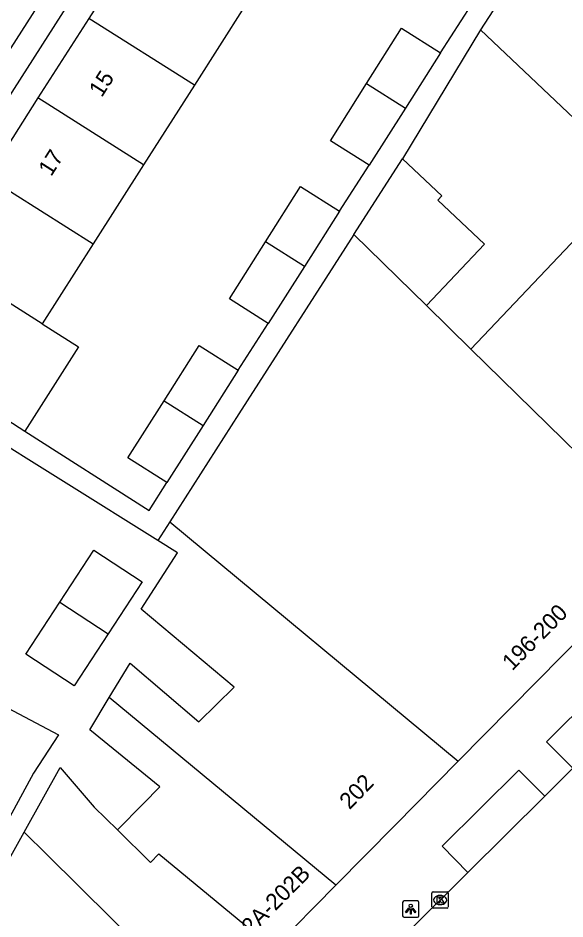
# Model space of a CAD drawing. Extents: x 160107 to 160928, y 382056 to 382918.
# Drawn here: x 160430.8 to 160464.1, y 382175.7 to 382230.6 of the extents above; entities that cross this region are included whole.
import ezdxf

# ---------------------------------------------------------------- set-up
doc = ezdxf.new("R2010")
doc.units = 0
for name, color, linetype in [('IMGEO_Kolk', 7, 'Continuous'), ('IMGEO_Lichtpunt', 7, 'Continuous'), ('IMGEO_Pand', 7, 'Continuous'), ('IMGEO_Pand_nummerreeks', 7, 'Continuous'), ('IMGEO_Rijbaan_lokaal_gesloten', 7, 'Continuous'), ('IMGEO_Voetpad_open', 7, 'Continuous')]:
    doc.layers.add(name, color=color, linetype=linetype)

msp = doc.modelspace()

# ---------------------------------------------------------------- linework, layer by layer
at = {"layer": 'IMGEO_Kolk'}
for p, q in [((160455.973, 382176.456), (160455.973, 382177.308)), ((160456.048, 382177.382), (160456.9, 382177.382)), ((160456.461, 382177.162), (160456.486, 382177.162)), ((160456.974, 382177.308), (160456.974, 382176.456)), ((160456.484, 382176.602), (160456.459, 382176.602)), ((160456.9, 382176.382), (160456.048, 382176.382))]:
    msp.add_line(p, q, dxfattribs=at)
for points in [[(160455.973, 382176.456), (160455.973, 382177.308)], [(160456.048, 382177.382), (160456.9, 382177.382)], [(160456.974, 382177.308), (160456.974, 382176.456)], [(160456.294, 382177.082), (160456.417, 382177.082), (160456.417, 382176.931), (160456.547, 382177.082), (160456.711, 382177.082), (160456.565, 382176.931), (160456.718, 382176.682), (160456.566, 382176.682), (160456.481, 382176.846), (160456.417, 382176.779), (160456.417, 382176.682), (160456.294, 382176.682), (160456.294, 382177.082)], [(160456.9, 382176.382), (160456.048, 382176.382)]]:
    msp.add_lwpolyline(points, dxfattribs=at)
for centre, start, end in [((160456.05, 382177.306), 91.552, 178.448), ((160456.05, 382177.306), 91.552, 178.448), ((160456.898, 382177.306), 1.552, 88.448), ((160456.898, 382177.306), 1.552, 88.448), ((160456.05, 382176.458), 181.552, 268.448), ((160456.05, 382176.458), 181.552, 268.448), ((160456.898, 382176.458), 271.552, 358.448), ((160456.898, 382176.458), 271.552, 358.448)]:
    msp.add_arc(centre, 0.0765, start, end, dxfattribs=at)
for centre, major_axis, ratio, start_param, end_param in [((160456.46, 382176.882), (-0.387, 0.002), 0.722429, 4.712389, 7.853982), ((160456.485, 382176.882), (-0.39, 0.002), 0.717154, 1.570796, 4.712389)]:
    msp.add_ellipse(centre, major_axis=major_axis, ratio=ratio, start_param=start_param, end_param=end_param, dxfattribs=at)
at = {"layer": 'IMGEO_Lichtpunt'}
for p, q in [((160454.189, 382176.732), (160454.189, 382175.925)), ((160454.189, 382176.732), (160454.189, 382175.925)), ((160455.091, 382176.827), (160454.283, 382176.827)), ((160455.091, 382176.827), (160454.283, 382176.827)), ((160455.185, 382175.925), (160455.185, 382176.732)), ((160455.185, 382175.925), (160455.185, 382176.732)), ((160454.283, 382175.831), (160455.091, 382175.831)), ((160454.283, 382175.831), (160455.091, 382175.831))]:
    msp.add_line(p, q, dxfattribs=at)
for points in [[(160454.563, 382176.396), (160454.602, 382176.368), (160454.414, 382176.106), (160454.376, 382176.133), (160454.563, 382176.396)], [(160454.665, 382176.348), (160454.712, 382176.348), (160454.712, 382176.026), (160454.665, 382176.026), (160454.665, 382176.348)], [(160454.775, 382176.368), (160454.813, 382176.395), (160455, 382176.133), (160454.961, 382176.105), (160454.775, 382176.368)]]:
    msp.add_lwpolyline(points, dxfattribs=at)
msp.add_circle((160454.688, 382176.53), 0.0994, dxfattribs=at)
for centre, start, end in [((160454.283, 382176.732), 90, 180), ((160454.283, 382176.732), 90, 180), ((160455.091, 382176.732), 0, 90), ((160455.091, 382176.732), 0, 90), ((160454.283, 382175.925), 180, 270), ((160454.283, 382175.925), 180, 270), ((160455.091, 382175.925), 270, 0), ((160455.091, 382175.925), 270, 360)]:
    msp.add_arc(centre, 0.0946, start, end, dxfattribs=at)
at = {"layer": 'IMGEO_Pand'}
for points in [[(160463.167, 382236.476), (160458.937, 382229.907)], [(160438.148, 382235.408), (160435.083, 382230.609)], [(160444.574, 382231.34), (160441.512, 382226.538)], [(160435.083, 382230.609), (160431.99, 382225.767)], [(160441.512, 382226.538), (160435.083, 382230.609)], [(160451.998, 382226.64), (160454.133, 382230.013), (160456.501, 382228.515)], [(160458.937, 382229.907), (160469.961, 382219.462), (160469.685, 382219.171), (160476.349, 382212.857), (160479.979, 382209.419), (160479.765, 382209.193), (160479.982, 382208.986)], [(160456.501, 382228.515), (160454.365, 382225.141)], [(160452.162, 382221.659), (160449.795, 382223.157), (160451.998, 382226.64)], [(160451.998, 382226.64), (160454.365, 382225.141)], [(160441.512, 382226.538), (160438.425, 382221.693)], [(160431.99, 382225.767), (160428.908, 382220.942)], [(160438.425, 382221.693), (160431.99, 382225.767)], [(160454.365, 382225.141), (160452.162, 382221.659)], [(160438.425, 382221.693), (160435.347, 382216.865)], [(160451.228, 382217.442), (160454.187, 382222.06)], [(160454.187, 382222.06), (160456.588, 382219.786), (160456.34, 382219.524), (160459.171, 382216.842), (160455.642, 382213.116)], [(160428.908, 382220.942), (160435.347, 382216.865)], [(160445.849, 382216.993), (160447.984, 382220.366), (160450.352, 382218.868)], [(160478.508, 382207.36), (160474.878, 382210.798), (160467.958, 382217.35), (160466.338, 382218.884), (160458.356, 382210.456)], [(160450.352, 382218.868), (160448.216, 382215.494)], [(160451.228, 382217.442), (160444.225, 382206.51), (160440.009, 382199.929)], [(160455.642, 382213.116), (160451.228, 382217.442)], [(160435.347, 382216.865), (160432.249, 382212.005)], [(160446.013, 382212.012), (160443.646, 382213.51), (160445.849, 382216.993)], [(160448.216, 382215.494), (160445.849, 382216.993)], [(160432.249, 382212.005), (160425.806, 382216.085)], [(160448.216, 382215.494), (160446.013, 382212.012)], [(160458.356, 382210.456), (160455.642, 382213.116)], [(160432.249, 382212.005), (160434.463, 382210.592), (160431.19, 382205.463)], [(160422.477, 382211.023), (160426.692, 382208.334), (160428.979, 382206.874), (160431.19, 382205.463)], [(160439.673, 382207.304), (160441.808, 382210.678), (160444.176, 382209.18)], [(160458.356, 382210.456), (160470.549, 382198.506)], [(160444.176, 382209.18), (160442.04, 382205.805)], [(160439.837, 382202.324), (160437.47, 382203.822), (160439.673, 382207.304)], [(160439.673, 382207.304), (160442.04, 382205.805)], [(160442.04, 382205.805), (160439.837, 382202.324)], [(160440.009, 382199.929), (160439.287, 382198.801)], [(160440.009, 382199.929), (160457.583, 382185.349)], [(160436.329, 382189.226), (160437.598, 382191.324), (160441.794, 382187.739), (160443.937, 382189.855), (160438.281, 382194.603), (160440.486, 382198.033), (160439.287, 382198.801)], [(160433.323, 382195.027), (160435.399, 382198.192), (160438.339, 382196.264), (160436.263, 382193.099)], [(160470.549, 382198.506), (160470.305, 382198.234), (160457.583, 382185.349)], [(160436.263, 382193.099), (160434.186, 382189.932), (160431.246, 382191.86), (160433.323, 382195.027)], [(160433.323, 382195.027), (160436.263, 382193.099)], [(160421.287, 382193.417), (160421.223, 382193.294), (160422.612, 382192.566), (160433.243, 382186.941), (160431.71, 382184.61), (160429.17, 382179.97), (160426.462, 382175.164)], [(160436.824, 382181.152), (160438.401, 382182.752), (160439.415, 382183.782), (160435.138, 382187.258), (160436.329, 382189.226)], [(160450.125, 382177.781), (160436.329, 382189.226)], [(160431.153, 382181.021), (160433.348, 382184.953), (160435.421, 382182.535), (160436.824, 382181.152)], [(160457.583, 382185.349), (160453.711, 382181.42), (160450.125, 382177.781)], [(160427.524, 382174.522), (160431.153, 382181.021)], [(160431.153, 382181.021), (160432.558, 382179.63), (160442.372, 382169.913)], [(160436.824, 382181.152), (160438.833, 382179.173), (160439.354, 382179.701), (160446.321, 382173.921)], [(160450.125, 382177.781), (160446.321, 382173.921)]]:
    msp.add_lwpolyline(points, dxfattribs=at)
at = {"layer": 'IMGEO_Rijbaan_lokaal_gesloten'}
for points in [[(160462.855, 382183.211), (160464.564, 382184.907)], [(160462.855, 382183.211), (160458.173, 382178.567)], [(160441.429, 382161.899), (160443.127, 382163.591), (160458.173, 382178.567)]]:
    msp.add_lwpolyline(points, dxfattribs=at)
at = {"layer": 'IMGEO_Voetpad_open'}
for points in [[(160421.255, 382211.804), (160445.664, 382250), (160455.515, 382265.414)], [(160447.575, 382255.79), (160443.874, 382250), (160430.014, 382228.317), (160429.164, 382228.86)], [(160456.501, 382228.515), (160458.394, 382231.438)], [(160458.937, 382229.907), (160454.187, 382222.06)], [(160450.352, 382218.868), (160452.162, 382221.659)], [(160444.176, 382209.18), (160446.013, 382212.012)], [(160439.287, 382198.801), (160428.096, 382205.789)], [(160431.19, 382205.463), (160438.764, 382200.629), (160439.837, 382202.324)], [(160464.564, 382184.907), (160462.956, 382186.512), (160471.689, 382195.192), (160475.101, 382198.564), (160479.329, 382202.85), (160480.398, 382203.933), (160481.879, 382202.461)], [(160458.173, 382178.567), (160456.596, 382180.163), (160461.274, 382184.802), (160462.855, 382183.211)]]:
    msp.add_lwpolyline(points, dxfattribs=at)

# ---------------------------------------------------------------- texts
at = {"layer": 'IMGEO_Pand_nummerreeks'}
for s, rotation, p in [('15', 57.4327, (160435.87, 382225.749)), ('17', 57.4327, (160432.791, 382220.929)), ('196-200', 45.3668, (160460.866, 382190.809)), ('202', 46.1594, (160450.964, 382182.345)), ('202A-202B', 45.2178, (160443.934, 382173.658))]:
    msp.add_text(s, height=1, rotation=rotation, dxfattribs=at).set_placement(p)

doc.saveas('drawing.dxf')
